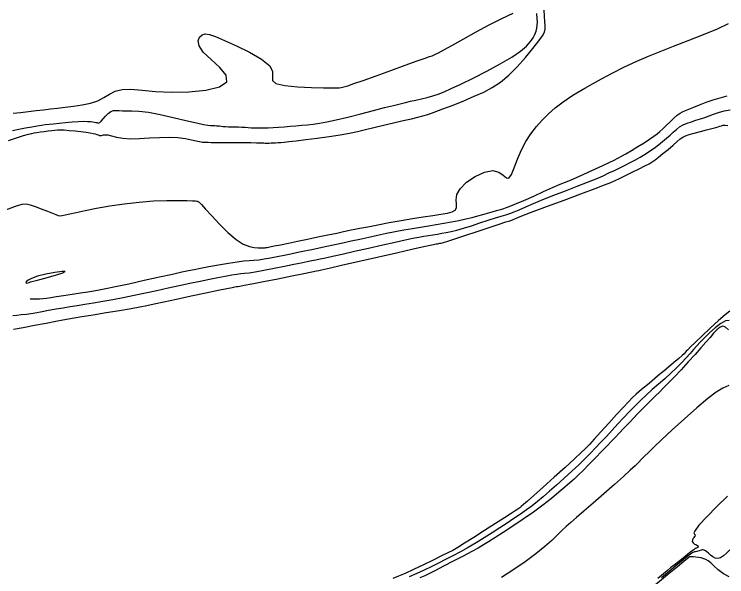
# Model space of a CAD drawing. Extents: x 2566142 to 2571431, y 418755 to 421584.
# Drawn here: x 2568229 to 2568476.3, y 419798.3 to 419993.6 of the extents above; entities that cross this region are included whole.
import ezdxf

# ---------------------------------------------------------------- set-up
doc = ezdxf.new("R2010")
doc.units = 0
doc.layers.add('Contour_ADS_Major', color=7, linetype='Continuous')
doc.layers.add('Contour_ADS_Minor', color=7, linetype='Continuous')

msp = doc.modelspace()

# ---------------------------------------------------------------- linework, layer by layer
at = {"layer": 'Contour_ADS_Major'}
for points in [[(2568464.88, 419961.34), (2568466.9, 419962.17), (2568469.17, 419963.05), (2568471.6, 419963.89), (2568474.07, 419964.63), (2568476.51, 419965.26)], [(2568234.62, 419894.76), (2568234.68, 419894.77), (2568236.38, 419894.84), (2568237.78, 419894.85), (2568239, 419894.91), (2568240.23, 419895.04), (2568241.7, 419895.27), (2568243.65, 419895.58), (2568246.19, 419895.97), (2568249.1, 419896.42), (2568252.01, 419896.86), (2568254.59, 419897.25), (2568256.63, 419897.57), (2568258.54, 419897.9), (2568260.88, 419898.37), (2568264.18, 419899.07), (2568268.78, 419900.07), (2568274.13, 419901.25), (2568279.47, 419902.43), (2568284.02, 419903.44), (2568287.25, 419904.15), (2568289.54, 419904.65), (2568291.48, 419905.05), (2568293.69, 419905.48), (2568296.6, 419906.03), (2568299.97, 419906.65), (2568303.37, 419907.24), (2568306.4, 419907.7), (2568308.76, 419907.98), (2568310.62, 419908.13), (2568312.23, 419908.25), (2568313.9, 419908.41), (2568315.82, 419908.69), (2568317.98, 419909.07), (2568320.3, 419909.51), (2568322.67, 419910), (2568325.04, 419910.49), (2568327.42, 419910.98), (2568329.83, 419911.48), (2568332.31, 419911.99), (2568334.86, 419912.52), (2568337.51, 419913.08), (2568340.25, 419913.66), (2568343.09, 419914.27), (2568346.02, 419914.92), (2568349.02, 419915.59), (2568352.07, 419916.26), (2568355.16, 419916.93), (2568358.24, 419917.57), (2568361.3, 419918.19), (2568364.31, 419918.76), (2568367.23, 419919.28), (2568370.05, 419919.76), (2568372.78, 419920.2), (2568375.46, 419920.63), (2568378.12, 419921.07), (2568380.76, 419921.55), (2568383.34, 419922.05), (2568385.77, 419922.57), (2568387.99, 419923.1), (2568389.96, 419923.61), (2568391.71, 419924.12), (2568393.32, 419924.6), (2568394.88, 419925.06), (2568396.46, 419925.49), (2568398.22, 419926), (2568400.29, 419926.69), (2568402.83, 419927.66), (2568405.92, 419928.97), (2568409.32, 419930.5), (2568412.75, 419932.07), (2568415.91, 419933.49), (2568418.57, 419934.64), (2568420.9, 419935.61), (2568423.11, 419936.52), (2568425.44, 419937.52), (2568428.05, 419938.68), (2568430.76, 419939.93), (2568433.34, 419941.14), (2568435.54, 419942.18), (2568437.2, 419942.98), (2568438.53, 419943.64), (2568439.8, 419944.33), (2568441.31, 419945.19), (2568443.24, 419946.34), (2568445.44, 419947.68), (2568447.63, 419949.04), (2568449.55, 419950.27), (2568451.02, 419951.26), (2568452.14, 419952.1), (2568453.12, 419952.92), (2568454.15, 419953.88), (2568455.36, 419955.04), (2568456.68, 419956.32), (2568457.99, 419957.54), (2568459.17, 419958.55), (2568460.12, 419959.25), (2568461, 419959.74), (2568461.97, 419960.16), (2568463.22, 419960.65), (2568464.88, 419961.34)], [(2568476.89, 419884.01), (2568475.93, 419884.98), (2568474.98, 419885.29), (2568473.99, 419884.94), (2568472.93, 419884.09), (2568471.78, 419882.89), (2568470.52, 419881.46), (2568469.08, 419879.78), (2568467.38, 419877.83), (2568465.36, 419875.53), (2568462.99, 419872.92), (2568460.46, 419870.18), (2568458.03, 419867.59), (2568455.92, 419865.4), (2568454.31, 419863.78)], [(2568454.31, 419863.78), (2568452.97, 419862.48), (2568451.61, 419861.18), (2568449.94, 419859.53), (2568447.75, 419857.31), (2568445.26, 419854.75), (2568442.77, 419852.16), (2568440.61, 419849.9), (2568438.97, 419848.17), (2568437.68, 419846.8), (2568436.43, 419845.48), (2568434.94, 419843.91), (2568433, 419841.9), (2568430.78, 419839.6), (2568428.51, 419837.29), (2568426.46, 419835.22), (2568424.79, 419833.57), (2568423.34, 419832.21), (2568421.89, 419830.91), (2568420.18, 419829.45), (2568418.05, 419827.66), (2568415.48, 419825.56), (2568412.51, 419823.25), (2568409.21, 419820.8), (2568405.64, 419818.3), (2568402.04, 419815.89), (2568398.69, 419813.69), (2568395.86, 419811.87), (2568393.69, 419810.48), (2568391.91, 419809.37), (2568390.08, 419808.31), (2568387.81, 419807.07), (2568384.81, 419805.48), (2568381.41, 419803.71), (2568378.05, 419801.99), (2568375.2, 419800.53), (2568373.13, 419799.49), (2568371.51, 419798.72), (2568369.81, 419798.01)]]:
    msp.add_lwpolyline(points, dxfattribs=at)
at = {"layer": 'Contour_ADS_Minor'}
for points in [[(2568298.7, 419954.96), (2568299.24, 419954.94), (2568299.78, 419954.9), (2568300.33, 419954.83), (2568300.91, 419954.76), (2568301.59, 419954.69), (2568302.4, 419954.63), (2568303.36, 419954.59), (2568304.46, 419954.57), (2568305.63, 419954.54), (2568306.82, 419954.5), (2568308.01, 419954.45), (2568309.16, 419954.38), (2568310.26, 419954.3), (2568311.3, 419954.23), (2568312.29, 419954.18), (2568313.29, 419954.14), (2568314.39, 419954.14), (2568315.66, 419954.16), (2568317.18, 419954.22), (2568318.9, 419954.31), (2568320.77, 419954.43), (2568322.74, 419954.57), (2568324.75, 419954.72), (2568326.78, 419954.89), (2568328.8, 419955.07), (2568330.79, 419955.26), (2568332.77, 419955.48), (2568334.94, 419955.79), (2568337.53, 419956.26), (2568340.79, 419956.96), (2568344.83, 419957.92), (2568349.29, 419959.05), (2568353.71, 419960.19), (2568357.6, 419961.2), (2568360.62, 419961.97), (2568362.93, 419962.54), (2568364.83, 419962.99), (2568366.59, 419963.39), (2568368.44, 419963.81), (2568370.39, 419964.27), (2568372.36, 419964.77), (2568374.28, 419965.31), (2568376.15, 419965.91), (2568378.2, 419966.7), (2568380.74, 419967.79), (2568384.05, 419969.34), (2568388.28, 419971.41), (2568393.02, 419973.82), (2568397.71, 419976.35), (2568401.78, 419978.74), (2568404.8, 419980.82), (2568406.88, 419982.59), (2568408.24, 419984.11), (2568409.14, 419985.44), (2568409.76, 419986.64), (2568410.18, 419987.75), (2568410.43, 419988.8), (2568410.56, 419989.82), (2568410.6, 419990.89), (2568410.56, 419992.17), (2568410.46, 419993.86)], [(2568326.85, 419949.72), (2568330.23, 419950.13), (2568334.19, 419950.63), (2568338.3, 419951.19), (2568342.13, 419951.78), (2568345.38, 419952.36), (2568348.21, 419952.97), (2568350.94, 419953.61), (2568353.87, 419954.32), (2568357.2, 419955.11), (2568360.7, 419955.93), (2568364.05, 419956.7), (2568366.9, 419957.35), (2568369.06, 419957.85), (2568370.82, 419958.3), (2568372.6, 419958.84), (2568374.83, 419959.62), (2568377.81, 419960.74), (2568381.34, 419962.11), (2568385.08, 419963.61), (2568388.71, 419965.14), (2568391.98, 419966.62), (2568394.97, 419968.21), (2568397.81, 419970.08), (2568400.67, 419972.44), (2568403.62, 419975.39), (2568406.49, 419978.62), (2568409.06, 419981.74), (2568411.07, 419984.34), (2568412.38, 419986.15), (2568413.07, 419987.4), (2568413.33, 419988.43), (2568413.34, 419989.59), (2568413.24, 419991.14), (2568413.09, 419993.01), (2568412.92, 419995.05)], [(2568393.89, 419989.92), (2568397.75, 419991.93), (2568400.45, 419993.23), (2568402.18, 419994.04)], [(2568228.64, 419959.27), (2568231.23, 419959.57), (2568233.97, 419959.88), (2568236.67, 419960.19), (2568239.17, 419960.49), (2568241.58, 419960.78), (2568244.02, 419961.07), (2568246.66, 419961.37), (2568249.56, 419961.7), (2568252.58, 419962.14), (2568255.49, 419962.75), (2568258.07, 419963.6), (2568260.19, 419964.72), (2568262.08, 419965.91), (2568264.06, 419966.94), (2568266.46, 419967.55), (2568269.55, 419967.59), (2568273.41, 419967.24), (2568278.05, 419966.8), (2568283.5, 419966.52), (2568289.6, 419966.65), (2568295.54, 419967.27), (2568300.29, 419968.43), (2568302.87, 419970.16), (2568302.64, 419972.46), (2568300.41, 419975.11), (2568297.35, 419977.87), (2568294.63, 419980.45), (2568293.17, 419982.65), (2568292.87, 419984.4), (2568293.36, 419985.7), (2568294.27, 419986.51), (2568295.34, 419986.82), (2568296.77, 419986.61), (2568298.88, 419985.86), (2568301.97, 419984.54), (2568306.14, 419982.67), (2568310.74, 419980.43), (2568314.89, 419978.05), (2568317.73, 419975.74), (2568318.71, 419973.69), (2568318.64, 419971.97), (2568318.63, 419970.57), (2568319.8, 419969.53), (2568322.94, 419968.84), (2568327.4, 419968.43), (2568332.22, 419968.22), (2568336.41, 419968.12), (2568339.23, 419968.07), (2568340.9, 419968.06), (2568341.85, 419968.1), (2568342.55, 419968.21), (2568343.41, 419968.42), (2568344.77, 419968.82), (2568346.91, 419969.53), (2568350.15, 419970.67), (2568354.62, 419972.27), (2568359.73, 419974.12), (2568364.74, 419975.93), (2568368.9, 419977.43), (2568371.64, 419978.4), (2568373.22, 419978.94), (2568374.06, 419979.22), (2568374.6, 419979.42), (2568375.25, 419979.72), (2568376.32, 419980.27), (2568378.11, 419981.23), (2568380.89, 419982.77), (2568384.8, 419984.94), (2568389.35, 419987.46), (2568393.89, 419989.92)], [(2568294.03, 419927.54), (2568295.46, 419926.01), (2568297.63, 419923.62), (2568300.32, 419920.71), (2568303.22, 419917.8), (2568306.05, 419915.38), (2568308.54, 419913.82), (2568310.64, 419912.99), (2568312.35, 419912.66), (2568313.66, 419912.58), (2568314.59, 419912.55), (2568315.21, 419912.53), (2568315.64, 419912.53), (2568315.96, 419912.54), (2568316.31, 419912.59), (2568316.85, 419912.68), (2568317.77, 419912.86), (2568319.25, 419913.17), (2568321.42, 419913.62), (2568324.18, 419914.2), (2568327.38, 419914.86), (2568330.86, 419915.59), (2568334.46, 419916.33), (2568337.91, 419917.05), (2568340.95, 419917.68), (2568343.33, 419918.17), (2568344.89, 419918.5), (2568346.02, 419918.73), (2568347.23, 419918.97), (2568349.01, 419919.32), (2568351.74, 419919.86), (2568355.24, 419920.54), (2568359.2, 419921.28), (2568363.31, 419922.02), (2568367.29, 419922.68), (2568370.99, 419923.27), (2568374.31, 419923.79), (2568377.13, 419924.23), (2568379.36, 419924.61), (2568380.99, 419925.04), (2568382.03, 419925.62), (2568382.5, 419926.47), (2568382.49, 419927.67), (2568382.39, 419929.2), (2568382.66, 419931.02), (2568383.77, 419933.07), (2568386.01, 419935.27), (2568389.02, 419937.29), (2568392.24, 419938.78), (2568395.13, 419939.36), (2568397.27, 419938.84), (2568398.76, 419937.75), (2568399.83, 419936.81), (2568400.71, 419936.72), (2568401.6, 419937.99), (2568402.58, 419940.35), (2568403.71, 419943.35), (2568405.04, 419946.51), (2568406.59, 419949.46), (2568408.35, 419952.16), (2568410.26, 419954.62), (2568412.29, 419956.9), (2568414.41, 419959.03), (2568416.77, 419961.1), (2568419.56, 419963.22), (2568422.95, 419965.49), (2568427.04, 419967.96), (2568431.6, 419970.53), (2568436.32, 419973.03), (2568440.89, 419975.32), (2568445.09, 419977.29), (2568449.12, 419979.04), (2568453.27, 419980.73), (2568457.84, 419982.51), (2568462.97, 419984.48), (2568468.25, 419986.54), (2568473.09, 419988.57), (2568476.92, 419990.4)], [(2568228.4, 419953.28), (2568230.64, 419953.74), (2568232.94, 419954.18), (2568235.14, 419954.56), (2568237.04, 419954.87), (2568238.54, 419955.11), (2568239.82, 419955.29), (2568241.11, 419955.45), (2568242.66, 419955.63), (2568244.63, 419955.85), (2568246.88, 419956.07), (2568249.18, 419956.27), (2568251.3, 419956.4), (2568253.05, 419956.45), (2568254.44, 419956.42), (2568255.51, 419956.34), (2568256.33, 419956.25), (2568256.93, 419956.16), (2568257.36, 419956.07), (2568257.68, 419955.99), (2568257.92, 419955.91), (2568258.14, 419955.84), (2568258.39, 419955.87), (2568258.74, 419956.07), (2568259.24, 419956.54), (2568259.93, 419957.32), (2568260.76, 419958.26), (2568261.68, 419959.18), (2568262.61, 419959.87), (2568263.52, 419960.21), (2568264.45, 419960.26), (2568265.47, 419960.18), (2568266.65, 419960.1), (2568268.06, 419960.11), (2568269.89, 419960.12), (2568272.33, 419959.99), (2568275.58, 419959.58), (2568279.69, 419958.8), (2568284.23, 419957.8), (2568288.6, 419956.77), (2568292.25, 419955.9), (2568294.74, 419955.35), (2568296.25, 419955.08), (2568297.11, 419954.98), (2568297.66, 419954.97), (2568298.17, 419954.97), (2568298.7, 419954.96)], [(2568461.2, 419955.2), (2568462.58, 419955.81), (2568464.09, 419956.33), (2568465.65, 419956.82), (2568467.2, 419957.31), (2568468.7, 419957.83), (2568470.2, 419958.39), (2568471.78, 419958.96), (2568473.52, 419959.52), (2568475.46, 419960.05), (2568477.51, 419960.49)], [(2568228.59, 419889.01), (2568229.99, 419889.21), (2568231.48, 419889.35), (2568233.29, 419889.55), (2568235.55, 419889.89), (2568238.15, 419890.34), (2568240.89, 419890.84), (2568243.57, 419891.32), (2568246.07, 419891.75), (2568248.48, 419892.15), (2568250.92, 419892.53), (2568253.56, 419892.95), (2568256.51, 419893.43), (2568259.74, 419893.98), (2568263.21, 419894.6), (2568266.88, 419895.29), (2568270.7, 419896.07), (2568274.61, 419896.9), (2568278.55, 419897.75), (2568282.47, 419898.61), (2568286.31, 419899.44), (2568290.01, 419900.24), (2568293.52, 419900.98), (2568296.77, 419901.65), (2568299.71, 419902.23), (2568302.3, 419902.73), (2568304.51, 419903.12), (2568306.29, 419903.4), (2568307.69, 419903.57), (2568308.99, 419903.7), (2568310.54, 419903.89), (2568312.7, 419904.23), (2568315.7, 419904.77), (2568319.23, 419905.45), (2568322.84, 419906.16), (2568326.1, 419906.82), (2568328.67, 419907.35), (2568330.66, 419907.76), (2568332.28, 419908.09), (2568333.75, 419908.4), (2568335.27, 419908.71), (2568337.11, 419909.11), (2568339.55, 419909.64), (2568342.85, 419910.37), (2568347.14, 419911.34), (2568352.02, 419912.44), (2568356.92, 419913.55), (2568361.3, 419914.53), (2568364.74, 419915.29), (2568367.36, 419915.84), (2568369.42, 419916.24), (2568371.15, 419916.55), (2568372.78, 419916.83), (2568374.36, 419917.08), (2568375.91, 419917.33), (2568377.44, 419917.59), (2568379, 419917.87), (2568380.68, 419918.23), (2568382.63, 419918.71), (2568384.95, 419919.36), (2568387.71, 419920.2), (2568390.68, 419921.16), (2568393.58, 419922.09), (2568396.11, 419922.9), (2568398.06, 419923.5), (2568399.61, 419923.98), (2568401, 419924.44), (2568402.5, 419925.01), (2568404.32, 419925.78), (2568406.57, 419926.77), (2568409.29, 419927.95), (2568412.55, 419929.3), (2568416.35, 419930.8), (2568420.42, 419932.37), (2568424.42, 419933.9), (2568428.03, 419935.31), (2568430.99, 419936.52), (2568433.41, 419937.57), (2568435.46, 419938.51), (2568437.34, 419939.41), (2568439.2, 419940.31), (2568441.04, 419941.22), (2568442.85, 419942.15), (2568444.62, 419943.09), (2568446.32, 419944.04), (2568447.96, 419945.02), (2568449.55, 419946.05), (2568451.1, 419947.12), (2568452.6, 419948.25), (2568454.05, 419949.4), (2568455.4, 419950.55), (2568456.65, 419951.66), (2568457.79, 419952.69), (2568458.87, 419953.64), (2568459.98, 419954.48), (2568461.2, 419955.2)], [(2568463.23, 419951.85), (2568465.04, 419952.36), (2568467.18, 419952.93), (2568469.33, 419953.48), (2568471.19, 419953.96), (2568472.51, 419954.33), (2568473.38, 419954.59), (2568473.98, 419954.79), (2568474.48, 419954.94), (2568475.02, 419955.08), (2568475.75, 419955.13), (2568476.75, 419955.04)], [(2568227.07, 419949.85), (2568229.88, 419950.74), (2568232.28, 419951.48), (2568233.97, 419951.98), (2568235.1, 419952.28), (2568235.98, 419952.46), (2568236.91, 419952.6), (2568238.1, 419952.76), (2568239.47, 419952.95), (2568240.86, 419953.14), (2568242.11, 419953.31), (2568243.11, 419953.43), (2568244.02, 419953.49), (2568245.03, 419953.5), (2568246.35, 419953.44), (2568248.12, 419953.3), (2568250.15, 419953.12), (2568252.2, 419952.9), (2568254.02, 419952.68), (2568255.39, 419952.47), (2568256.39, 419952.27), (2568257.11, 419952.08), (2568257.67, 419951.89), (2568258.16, 419951.71), (2568258.59, 419951.56), (2568258.97, 419951.48), (2568259.31, 419951.49), (2568259.63, 419951.6), (2568260.02, 419951.74), (2568260.6, 419951.81), (2568261.48, 419951.72), (2568262.76, 419951.41), (2568264.49, 419950.99), (2568266.68, 419950.61), (2568269.35, 419950.39), (2568272.5, 419950.45), (2568275.93, 419950.67), (2568279.44, 419950.89), (2568282.8, 419950.98), (2568285.82, 419950.81), (2568288.44, 419950.47), (2568290.58, 419950.05), (2568292.2, 419949.68), (2568293.29, 419949.44), (2568293.95, 419949.32), (2568294.33, 419949.27), (2568294.57, 419949.27), (2568294.79, 419949.27), (2568295.02, 419949.26), (2568295.26, 419949.25), (2568295.49, 419949.24), (2568295.77, 419949.21), (2568296.3, 419949.18), (2568297.35, 419949.15), (2568299.16, 419949.12), (2568301.87, 419949.1), (2568305.11, 419949.09), (2568308.38, 419949.07), (2568311.19, 419949.06), (2568313.17, 419949.03), (2568314.42, 419949), (2568315.17, 419948.97), (2568315.66, 419948.94), (2568316.09, 419948.91), (2568316.52, 419948.9), (2568316.99, 419948.89), (2568317.54, 419948.9), (2568318.2, 419948.93), (2568318.94, 419948.97), (2568319.75, 419949.02), (2568320.6, 419949.08), (2568321.51, 419949.15), (2568322.69, 419949.26), (2568324.39, 419949.44), (2568326.85, 419949.72)], [(2568228.8, 419884.25), (2568232.11, 419884.87), (2568236.07, 419885.64), (2568240.07, 419886.41), (2568243.5, 419887.07), (2568245.95, 419887.53), (2568247.85, 419887.88), (2568249.84, 419888.21), (2568252.54, 419888.65), (2568256.38, 419889.29), (2568260.93, 419890.05), (2568265.55, 419890.83), (2568269.59, 419891.52), (2568272.62, 419892.07), (2568275.08, 419892.54), (2568277.63, 419893.07), (2568280.92, 419893.78), (2568285.37, 419894.73), (2568290.49, 419895.83), (2568295.55, 419896.91), (2568299.84, 419897.82), (2568302.81, 419898.44), (2568304.63, 419898.81), (2568305.64, 419899.01), (2568306.18, 419899.09), (2568306.61, 419899.15), (2568307.36, 419899.27), (2568308.85, 419899.53), (2568311.51, 419900.04), (2568315.58, 419900.85), (2568320.47, 419901.82), (2568325.38, 419902.81), (2568329.52, 419903.65), (2568332.3, 419904.21), (2568333.9, 419904.54), (2568334.74, 419904.71), (2568335.19, 419904.8), (2568335.68, 419904.9), (2568336.72, 419905.13), (2568338.85, 419905.61), (2568342.61, 419906.47), (2568348.27, 419907.76), (2568355.01, 419909.3), (2568361.76, 419910.84), (2568367.45, 419912.14), (2568371.25, 419913), (2568373.43, 419913.49), (2568374.52, 419913.72), (2568375.07, 419913.82), (2568375.51, 419913.89), (2568375.94, 419913.96), (2568376.35, 419914.03), (2568376.77, 419914.1), (2568377.24, 419914.19), (2568378.03, 419914.4), (2568379.48, 419914.84), (2568381.9, 419915.62), (2568385.46, 419916.79), (2568389.66, 419918.19), (2568393.84, 419919.59), (2568397.34, 419920.75), (2568399.66, 419921.51), (2568401, 419921.95), (2568401.72, 419922.19), (2568402.17, 419922.36), (2568402.73, 419922.59), (2568403.81, 419923.03), (2568405.82, 419923.82), (2568409.19, 419925.11), (2568414.13, 419926.96), (2568419.94, 419929.12), (2568425.73, 419931.28), (2568430.61, 419933.1), (2568433.93, 419934.36), (2568436.05, 419935.21), (2568437.58, 419935.88), (2568439.14, 419936.63), (2568441.19, 419937.64), (2568443.55, 419938.8), (2568445.91, 419939.97), (2568447.93, 419940.98), (2568449.39, 419941.74), (2568450.48, 419942.37), (2568451.47, 419943.05), (2568452.64, 419943.97), (2568454.18, 419945.24), (2568455.95, 419946.71), (2568457.69, 419948.18), (2568459.16, 419949.44), (2568460.22, 419950.34), (2568461.06, 419950.96), (2568461.96, 419951.41), (2568463.23, 419951.85)], [(2568225.57, 419925.49), (2568229.5, 419926.94), (2568231.79, 419927.65), (2568233.21, 419927.77), (2568234.52, 419927.45), (2568236.31, 419926.85), (2568238.43, 419926.09), (2568240.54, 419925.3), (2568242.31, 419924.61), (2568243.51, 419924.11), (2568244.29, 419923.81), (2568244.92, 419923.69), (2568245.66, 419923.75), (2568246.74, 419923.96), (2568248.33, 419924.33), (2568250.58, 419924.84), (2568253.64, 419925.49), (2568257.57, 419926.27), (2568262.18, 419927.08), (2568267.2, 419927.84), (2568272.34, 419928.44), (2568277.35, 419928.8), (2568281.95, 419928.98), (2568285.89, 419929.01), (2568288.92, 419928.97), (2568290.87, 419928.9), (2568291.93, 419928.83), (2568292.42, 419928.75), (2568292.62, 419928.7), (2568292.81, 419928.63), (2568293.21, 419928.33), (2568294.03, 419927.54)], [(2568477.4, 419890.51), (2568475.83, 419889.31), (2568473.46, 419887.25), (2568470.62, 419884.66), (2568467.77, 419881.98), (2568465.37, 419879.69), (2568463.75, 419878.12), (2568462.8, 419877.17), (2568462.26, 419876.61), (2568461.91, 419876.21), (2568461.5, 419875.77), (2568460.83, 419875.12), (2568459.69, 419874.1), (2568457.89, 419872.56), (2568455.33, 419870.43), (2568452.34, 419867.96), (2568449.35, 419865.49), (2568446.78, 419863.36), (2568444.93, 419861.77), (2568443.53, 419860.48), (2568442.18, 419859.09), (2568440.47, 419857.23), (2568438.12, 419854.65), (2568435.38, 419851.65), (2568432.66, 419848.66), (2568430.33, 419846.1)], [(2568477.14, 419887.26), (2568475.88, 419887.15), (2568474.22, 419886.27), (2568472.3, 419884.8), (2568470.35, 419883.04), (2568468.57, 419881.29), (2568467.13, 419879.79), (2568465.94, 419878.48), (2568464.82, 419877.22), (2568463.63, 419875.87), (2568462.24, 419874.34), (2568460.65, 419872.65), (2568458.86, 419870.85), (2568456.91, 419868.98), (2568454.82, 419867.1), (2568452.65, 419865.22), (2568450.48, 419863.34), (2568448.36, 419861.44), (2568446.34, 419859.54), (2568444.39, 419857.61), (2568442.48, 419855.63), (2568440.54, 419853.56), (2568438.54, 419851.41), (2568436.53, 419849.22), (2568434.55, 419847.07), (2568432.64, 419845.01)], [(2568477.06, 419864.76), (2568475, 419863.84), (2568472.67, 419862.43), (2568469.71, 419860.2), (2568465.9, 419856.99), (2568461.61, 419853.18), (2568457.38, 419849.3), (2568453.71, 419845.88), (2568451.01, 419843.31), (2568449.14, 419841.48), (2568447.81, 419840.16), (2568446.78, 419839.11), (2568445.76, 419838.09), (2568444.53, 419836.9), (2568442.85, 419835.34), (2568440.49, 419833.2), (2568437.32, 419830.38), (2568433.67, 419827.17), (2568429.98, 419823.94), (2568426.69, 419821.08), (2568424.13, 419818.87), (2568422.17, 419817.17), (2568420.57, 419815.74), (2568419.08, 419814.35), (2568417.48, 419812.78), (2568415.58, 419810.95), (2568413.19, 419808.82), (2568410.12, 419806.34), (2568406.31, 419803.51), (2568402.14, 419800.63), (2568398.11, 419798.03)], [(2568430.33, 419846.1), (2568428.64, 419844.27), (2568427.25, 419842.83), (2568425.68, 419841.32), (2568423.44, 419839.25), (2568420.23, 419836.33), (2568416.44, 419832.89), (2568412.65, 419829.47), (2568409.43, 419826.57), (2568407.21, 419824.59), (2568405.84, 419823.39), (2568405.03, 419822.71), (2568404.46, 419822.28), (2568403.85, 419821.86), (2568402.95, 419821.26), (2568401.49, 419820.31), (2568399.22, 419818.85), (2568396.02, 419816.8), (2568392.29, 419814.4), (2568388.55, 419812.02), (2568385.34, 419809.99), (2568383, 419808.54), (2568381.22, 419807.51), (2568379.5, 419806.61), (2568377.34, 419805.55), (2568374.42, 419804.14), (2568371.03, 419802.51), (2568367.63, 419800.89), (2568364.67, 419799.5), (2568362.43, 419798.5), (2568360.47, 419797.71)], [(2568432.64, 419845.01), (2568430.82, 419843.08), (2568429.01, 419841.22), (2568427.1, 419839.3), (2568424.95, 419837.23), (2568422.51, 419834.95), (2568419.89, 419832.55), (2568417.27, 419830.19), (2568414.81, 419828.01), (2568412.63, 419826.12), (2568410.66, 419824.48), (2568408.77, 419822.98), (2568406.83, 419821.54), (2568404.75, 419820.08), (2568402.49, 419818.57), (2568400.09, 419817), (2568397.54, 419815.36), (2568394.86, 419813.64), (2568392.1, 419811.89), (2568389.32, 419810.17), (2568386.57, 419808.53), (2568383.91, 419807.01), (2568381.31, 419805.61), (2568378.77, 419804.3), (2568376.27, 419803.04), (2568373.78, 419801.81), (2568371.27, 419800.62), (2568368.72, 419799.45), (2568366.09, 419798.31)], [(2568476.64, 419826.34), (2568472.92, 419822.73), (2568469.38, 419819.16), (2568466.69, 419816.24), (2568465.32, 419814.45), (2568464.96, 419813.55), (2568465.14, 419813.17), (2568465.34, 419812.91), (2568465.2, 419812.47), (2568464.83, 419811.87), (2568464.46, 419811.21), (2568464.34, 419810.59), (2568464.62, 419810.09), (2568465.17, 419809.7), (2568465.79, 419809.39), (2568466.28, 419809.13)], [(2568466.28, 419809.13), (2568466.49, 419808.9), (2568466.45, 419808.69), (2568466.27, 419808.52), (2568466.06, 419808.39), (2568465.87, 419808.31), (2568465.74, 419808.26), (2568465.64, 419808.23), (2568465.57, 419808.22), (2568465.49, 419808.19), (2568465.3, 419808.05), (2568464.86, 419807.72), (2568464.03, 419807.08), (2568462.75, 419806.08), (2568461.17, 419804.84), (2568459.53, 419803.55), (2568458.04, 419802.38), (2568456.85, 419801.43), (2568455.72, 419800.5), (2568454.34, 419799.35), (2568452.41, 419797.71)], [(2568475.17, 419805.62), (2568474.18, 419804.96), (2568473.24, 419804.66), (2568472.33, 419804.79), (2568471.45, 419805.24), (2568470.66, 419805.86), (2568469.96, 419806.48), (2568469.39, 419806.98), (2568468.92, 419807.35), (2568468.52, 419807.58), (2568468.16, 419807.68), (2568467.82, 419807.67), (2568467.49, 419807.58), (2568467.13, 419807.44), (2568466.75, 419807.3), (2568466.34, 419807.19), (2568465.91, 419807.11), (2568465.51, 419807.04), (2568465.16, 419806.98), (2568464.87, 419806.9), (2568464.59, 419806.77), (2568464.24, 419806.53), (2568463.73, 419806.15), (2568462.98, 419805.58), (2568461.93, 419804.76), (2568460.51, 419803.62), (2568458.65, 419802.11), (2568456.32, 419800.2), (2568453.65, 419798.01)], [(2568477.36, 419807.7), (2568476.22, 419806.57), (2568475.17, 419805.62)], [(2568477.18, 419798.36), (2568475.17, 419799.39), (2568473.38, 419800.76), (2568471.89, 419802.11), (2568470.75, 419803.13), (2568469.88, 419803.83), (2568469.12, 419804.3), (2568468.35, 419804.62), (2568467.46, 419804.86), (2568466.51, 419805.04), (2568465.61, 419805.17), (2568464.84, 419805.25), (2568464.28, 419805.29), (2568463.91, 419805.29), (2568463.68, 419805.28), (2568463.53, 419805.25), (2568463.44, 419805.23), (2568463.37, 419805.21), (2568463.32, 419805.18), (2568463.27, 419805.14), (2568463.15, 419805.05), (2568462.68, 419804.66), (2568461.49, 419803.69), (2568459.26, 419801.84), (2568455.79, 419798.98), (2568451.59, 419795.51)]]:
    msp.add_lwpolyline(points, dxfattribs=at)
msp.add_lwpolyline([(2568238.39, 419901.66), (2568240.95, 419902.35), (2568243.73, 419903.15), (2568245.92, 419903.86), (2568246.74, 419904.29), (2568245.63, 419904.3), (2568243.13, 419903.96), (2568240.03, 419903.37), (2568237.14, 419902.66), (2568235.07, 419901.92), (2568233.82, 419901.25), (2568233.22, 419900.7), (2568233.11, 419900.35), (2568233.32, 419900.25), (2568233.73, 419900.33), (2568234.23, 419900.51), (2568234.71, 419900.69), (2568235.11, 419900.82), (2568235.66, 419900.96), (2568236.66, 419901.21), (2568238.39, 419901.66)], close=True, dxfattribs=at)

doc.saveas('drawing.dxf')
